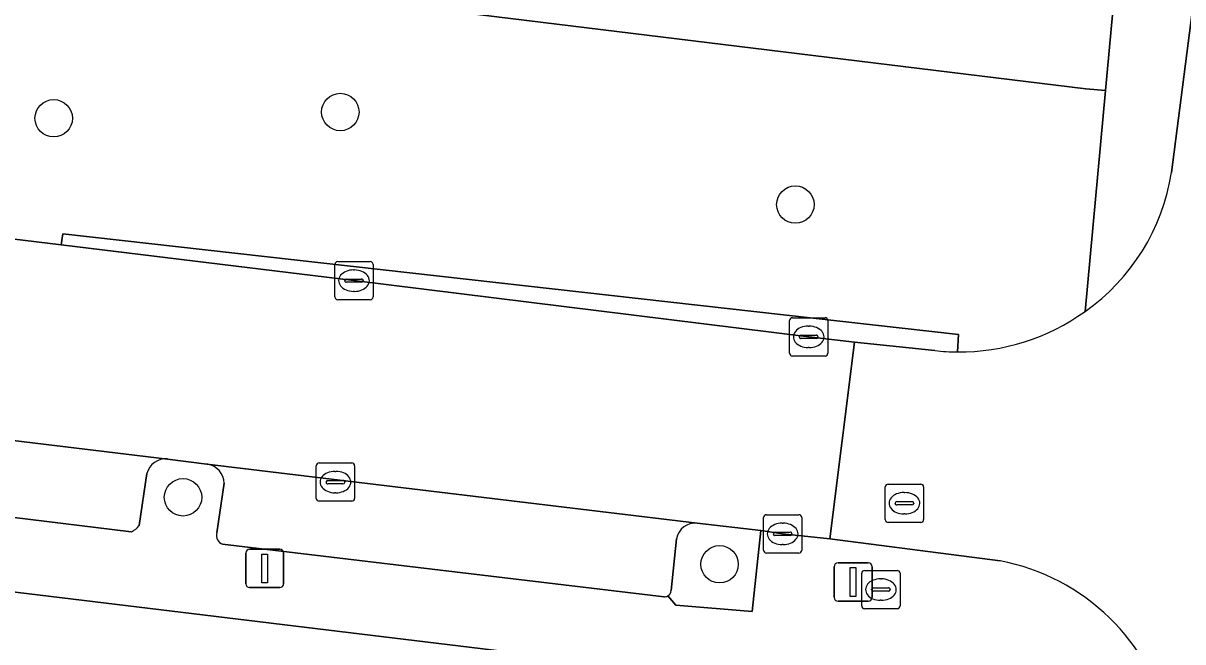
# Model space of a CAD drawing. Extents: x 161692 to 162379, y 380760 to 381678.
# Drawn here: x 162232.72 to 162263.02, y 381509.7 to 381525.86 of the extents above; entities that cross this region are included whole.
import ezdxf

# ---------------------------------------------------------------- set-up
doc = ezdxf.new("R2010")
doc.units = 0
for name, color, linetype in [('IMGEO_Boom', 7, 'Continuous'), ('IMGEO_Erf', 7, 'Continuous'), ('IMGEO_Groenvoorziening', 7, 'Continuous'), ('IMGEO_Kolk', 7, 'Continuous'), ('IMGEO_Lichtmast', 7, 'Continuous'), ('IMGEO_Parkeervlak_open', 7, 'Continuous'), ('IMGEO_Rijbaan_lokaal_open', 7, 'Continuous'), ('IMGEO_Rioolput', 7, 'Continuous'), ('IMGEO_Voetpad_open', 7, 'Continuous')]:
    doc.layers.add(name, color=color, linetype=linetype)

msp = doc.modelspace()

# ---------------------------------------------------------------- linework, layer by layer
at = {"layer": 'IMGEO_Boom'}
for centre in [(162241.005, 381523.539), (162233.516, 381523.376), (162252.894, 381521.121), (162236.895, 381513.472), (162250.914, 381511.723)]:
    msp.add_circle(centre, 0.489, dxfattribs=at)
at = {"layer": 'IMGEO_Erf'}
msp.add_lwpolyline([(162258.857, 381504.761), (162259.168, 381507.762), (162159.019, 381519.9), (162158.982, 381519.974), (162147.825, 381521.413), (162147.501, 381521.45), (162142.857, 381483.773), (162141.011, 381468.8), (162141.688, 381468.725), (162252.73, 381455.108), (162255.72, 381479.239), (162256.283, 381483.581)], close=True, dxfattribs=at)
at = {"layer": 'IMGEO_Groenvoorziening'}
for points in [[(162260.995, 381524.099), (162260.484, 381524.149), (162228.055, 381528.121), (162227.185, 381524.738), (162227.968, 381520.768), (162233.715, 381520.067), (162233.752, 381520.356), (162257.154, 381517.723), (162257.132, 381517.27)], [(162260.462, 381518.327), (162260.995, 381524.099)], [(162233.752, 381520.356), (162233.715, 381520.067), (162241.362, 381519.133), (162253.243, 381517.664), (162254.435, 381517.527), (162256.541, 381517.304)], [(162257.132, 381517.27), (162257.154, 381517.723), (162233.752, 381520.356)], [(162251.988, 381512.605), (162250.326, 381512.796)], [(162249.559, 381510.895), (162249.775, 381510.653), (162251.763, 381510.487), (162251.988, 381512.605)], [(162249.79, 381512.389), (162249.65, 381511.033)]]:
    msp.add_lwpolyline(points, dxfattribs=at)
for centre, radius, start, end in [((162257.159, 381522.96), 5.69, 269.7313, 305.4894), ((162257.15, 381522.739), 5.469, 263.605, 269.8099), ((162250.28, 381512.3), 0.498, 84.7, 169.7209), ((162249.458, 381511.061), 0.194, 301.4007, 351.796)]:
    msp.add_arc(centre, radius, start, end, dxfattribs=at)
at = {"layer": 'IMGEO_Kolk'}
for p, q in [((162240.861, 381518.707), (162240.861, 381519.559)), ((162240.936, 381519.633), (162241.788, 381519.633)), ((162241.349, 381519.413), (162241.374, 381519.413)), ((162241.862, 381519.559), (162241.862, 381518.707)), ((162241.12, 381519.127), (162241.12, 381519.139)), ((162241.558, 381519.09), (162241.16, 381519.09)), ((162241.163, 381519.176), (162241.561, 381519.176)), ((162241.604, 381519.139), (162241.604, 381519.127)), ((162241.372, 381518.853), (162241.347, 381518.853)), ((162241.788, 381518.633), (162240.936, 381518.633)), ((162252.742, 381517.238), (162252.742, 381518.09)), ((162252.817, 381518.164), (162253.669, 381518.164)), ((162253.23, 381517.944), (162253.255, 381517.944)), ((162253.743, 381518.09), (162253.743, 381517.238)), ((162253.001, 381517.658), (162253.001, 381517.67)), ((162253.439, 381517.621), (162253.041, 381517.621)), ((162253.044, 381517.707), (162253.442, 381517.707)), ((162253.485, 381517.67), (162253.485, 381517.658)), ((162253.253, 381517.384), (162253.228, 381517.384)), ((162253.669, 381517.164), (162252.817, 381517.164)), ((162240.377, 381513.444), (162240.377, 381514.296)), ((162240.452, 381514.37), (162241.304, 381514.37)), ((162241.378, 381514.296), (162241.378, 381513.444)), ((162240.865, 381514.15), (162240.89, 381514.15)), ((162240.636, 381513.864), (162240.636, 381513.876)), ((162241.074, 381513.827), (162240.676, 381513.827)), ((162240.679, 381513.913), (162241.077, 381513.913)), ((162241.12, 381513.876), (162241.12, 381513.864)), ((162241.304, 381513.37), (162240.452, 381513.37)), ((162240.888, 381513.59), (162240.863, 381513.59)), ((162252.061, 381512.09), (162252.061, 381512.942)), ((162252.136, 381513.016), (162252.988, 381513.016)), ((162252.549, 381512.796), (162252.574, 381512.796)), ((162253.062, 381512.942), (162253.062, 381512.09)), ((162252.32, 381512.51), (162252.32, 381512.522)), ((162252.758, 381512.473), (162252.36, 381512.473)), ((162252.363, 381512.559), (162252.761, 381512.559)), ((162252.804, 381512.522), (162252.804, 381512.51)), ((162252.572, 381512.236), (162252.547, 381512.236)), ((162252.988, 381512.016), (162252.136, 381512.016))]:
    msp.add_line(p, q, dxfattribs=at)
for points in [[(162240.861, 381518.707), (162240.861, 381519.559)], [(162240.936, 381519.633), (162241.788, 381519.633)], [(162241.862, 381519.559), (162241.862, 381518.707)], [(162241.788, 381518.633), (162240.936, 381518.633)], [(162252.742, 381517.238), (162252.742, 381518.09)], [(162252.817, 381518.164), (162253.669, 381518.164)], [(162253.743, 381518.09), (162253.743, 381517.238)], [(162253.669, 381517.164), (162252.817, 381517.164)], [(162240.377, 381513.444), (162240.377, 381514.296)], [(162240.452, 381514.37), (162241.304, 381514.37)], [(162241.378, 381514.296), (162241.378, 381513.444)], [(162241.304, 381513.37), (162240.452, 381513.37)], [(162252.061, 381512.09), (162252.061, 381512.942)], [(162252.136, 381513.016), (162252.988, 381513.016)], [(162253.062, 381512.942), (162253.062, 381512.09)], [(162252.988, 381512.016), (162252.136, 381512.016)]]:
    msp.add_lwpolyline(points, dxfattribs=at)
for centre, radius, start, end in [((162240.938, 381519.557), 0.0765, 91.552, 178.448), ((162240.938, 381519.557), 0.0765, 91.552, 178.448), ((162241.786, 381519.557), 0.0765, 1.552, 88.448), ((162241.786, 381519.557), 0.0765, 1.552, 88.448), ((162241.16, 381519.136), 0.0403, 85.8775, 175.7526), ((162241.157, 381519.126), 0.0366, 178.938, 274.7102), ((162241.561, 381519.133), 0.043, 264.8664, 352.4533), ((162241.565, 381519.138), 0.0386, 1.7309, 96.639), ((162240.938, 381518.709), 0.0765, 181.552, 268.448), ((162240.938, 381518.709), 0.0765, 181.552, 268.448), ((162241.786, 381518.709), 0.0765, 271.552, 358.448), ((162241.786, 381518.709), 0.0765, 271.552, 358.448), ((162252.819, 381518.088), 0.0765, 91.552, 178.448), ((162252.819, 381518.088), 0.0765, 91.552, 178.448), ((162253.667, 381518.088), 0.0765, 1.552, 88.448), ((162253.667, 381518.088), 0.0765, 1.552, 88.448), ((162253.041, 381517.667), 0.0403, 85.8775, 175.7526), ((162253.038, 381517.657), 0.0366, 178.938, 274.7102), ((162253.442, 381517.664), 0.043, 264.8664, 352.4533), ((162253.446, 381517.669), 0.0386, 1.7309, 96.639), ((162252.819, 381517.24), 0.0765, 181.552, 268.448), ((162252.819, 381517.24), 0.0765, 181.552, 268.448), ((162253.667, 381517.24), 0.0765, 271.552, 358.448), ((162253.667, 381517.24), 0.0765, 271.552, 358.448), ((162240.454, 381514.294), 0.0765, 91.552, 178.448), ((162240.454, 381514.294), 0.0765, 91.552, 178.448), ((162241.302, 381514.294), 0.0765, 1.552, 88.448), ((162241.302, 381514.294), 0.0765, 1.552, 88.448), ((162240.676, 381513.873), 0.0403, 85.8775, 175.7526), ((162240.673, 381513.863), 0.0366, 178.938, 274.7102), ((162241.077, 381513.87), 0.043, 264.8664, 352.4533), ((162241.081, 381513.875), 0.0386, 1.7309, 96.639), ((162240.454, 381513.446), 0.0765, 181.552, 268.448), ((162240.454, 381513.446), 0.0765, 181.552, 268.448), ((162241.302, 381513.446), 0.0765, 271.552, 358.448), ((162241.302, 381513.446), 0.0765, 271.552, 358.448), ((162252.138, 381512.94), 0.0765, 91.552, 178.448), ((162252.138, 381512.94), 0.0765, 91.552, 178.448), ((162252.986, 381512.94), 0.0765, 1.552, 88.448), ((162252.986, 381512.94), 0.0765, 1.552, 88.448), ((162252.36, 381512.519), 0.0403, 85.8775, 175.7526), ((162252.357, 381512.509), 0.0366, 178.938, 274.7102), ((162252.761, 381512.516), 0.043, 264.8664, 352.4533), ((162252.765, 381512.521), 0.0386, 1.7309, 96.639), ((162252.138, 381512.092), 0.0765, 181.552, 268.448), ((162252.138, 381512.092), 0.0765, 181.552, 268.448), ((162252.986, 381512.092), 0.0765, 271.552, 358.448), ((162252.986, 381512.092), 0.0765, 271.552, 358.448)]:
    msp.add_arc(centre, radius, start, end, dxfattribs=at)
for centre, major_axis, ratio, start_param, end_param in [((162241.348, 381519.133), (-0.387, 0.002), 0.722429, 4.712389, 7.853982), ((162241.373, 381519.133), (-0.39, 0.002), 0.717154, 1.570796, 4.712389), ((162253.229, 381517.664), (-0.387, 0.002), 0.722429, 4.712389, 7.853982), ((162253.254, 381517.664), (-0.39, 0.002), 0.717154, 1.570796, 4.712389), ((162240.864, 381513.87), (-0.387, 0.002), 0.722429, 4.712389, 7.853982), ((162240.889, 381513.87), (-0.39, 0.002), 0.717154, 1.570796, 4.712389), ((162252.548, 381512.516), (-0.387, 0.002), 0.722429, 4.712389, 7.853982), ((162252.573, 381512.516), (-0.39, 0.002), 0.717154, 1.570796, 4.712389)]:
    msp.add_ellipse(centre, major_axis=major_axis, ratio=ratio, start_param=start_param, end_param=end_param, dxfattribs=at)
at = {"layer": 'IMGEO_Lichtmast'}
for p, q in [((162238.534, 381511.213), (162238.534, 381512.013)), ((162238.534, 381512.013), (162238.534, 381511.213)), ((162238.634, 381512.113), (162239.424, 381512.113)), ((162239.424, 381512.113), (162238.634, 381512.113)), ((162239.524, 381512.013), (162239.524, 381511.213)), ((162239.524, 381511.213), (162239.524, 381512.013)), ((162253.908, 381510.859), (162253.908, 381511.659)), ((162253.908, 381511.659), (162253.908, 381510.859)), ((162254.008, 381511.759), (162254.798, 381511.759)), ((162254.798, 381511.759), (162254.008, 381511.759)), ((162254.898, 381511.659), (162254.898, 381510.859)), ((162254.898, 381510.859), (162254.898, 381511.659)), ((162239.424, 381511.113), (162238.634, 381511.113)), ((162238.634, 381511.113), (162239.424, 381511.113)), ((162254.798, 381510.759), (162254.008, 381510.759)), ((162254.008, 381510.759), (162254.798, 381510.759))]:
    msp.add_line(p, q, dxfattribs=at)
for points in [[(162238.954, 381511.988), (162239.104, 381511.988), (162239.104, 381511.238), (162238.954, 381511.238), (162238.954, 381511.988)], [(162254.328, 381511.634), (162254.478, 381511.634), (162254.478, 381510.884), (162254.328, 381510.884), (162254.328, 381511.634)]]:
    msp.add_lwpolyline(points, dxfattribs=at)
for centre, start, end in [((162238.634, 381512.013), 90, 180), ((162238.634, 381512.013), 90, 180), ((162239.424, 381512.013), 0, 90), ((162239.424, 381512.013), 360, 90), ((162254.008, 381511.659), 90, 180), ((162254.008, 381511.659), 90, 180), ((162254.798, 381511.659), 0, 90), ((162254.798, 381511.659), 360, 90), ((162238.634, 381511.213), 180, 270), ((162238.634, 381511.213), 180, 270), ((162239.424, 381511.213), 270, 0), ((162239.424, 381511.213), 270, 0), ((162254.008, 381510.859), 180, 270), ((162254.008, 381510.859), 180, 270), ((162254.798, 381510.859), 270, 0), ((162254.798, 381510.859), 270, 0)]:
    msp.add_arc(centre, 0.1, start, end, dxfattribs=at)
at = {"layer": 'IMGEO_Parkeervlak_open'}
for points in [[(162236.49, 381514.473), (162223.594, 381516.03)], [(162250.326, 381512.796), (162237.52, 381514.342), (162237.544, 381514.336)], [(162224.021, 381513.981), (162235.544, 381512.573)], [(162235.747, 381512.735), (162235.952, 381514.091)], [(162237.968, 381513.842), (162237.781, 381512.541)], [(162237.93, 381512.251), (162249.462, 381510.87)], [(162249.65, 381511.033), (162249.79, 381512.389)]]:
    msp.add_lwpolyline(points, dxfattribs=at)
for centre, radius, start, end in [((162236.437, 381513.977), 0.499, 83.9465, 166.8058), ((162237.453, 381513.829), 0.515, 1.4509, 79.8281), ((162235.382, 381512.985), 0.443, 291.5279, 325.654), ((162250.28, 381512.3), 0.498, 84.7, 169.7209), ((162237.993, 381512.466), 0.224, 160.5902, 253.7974), ((162249.458, 381511.061), 0.194, 301.4007, 351.796), ((162249.464, 381511.061), 0.191, 269.2839, 299.6209)]:
    msp.add_arc(centre, radius, start, end, dxfattribs=at)
at = {"layer": 'IMGEO_Rijbaan_lokaal_open'}
for points in [[(162268.365, 381524.666), (162268.598, 381526.381), (162263.373, 381527.038), (162262.72, 381521.96)], [(162256.541, 381517.304), (162254.435, 381517.527), (162253.796, 381512.383), (162258.242, 381511.814)]]:
    msp.add_lwpolyline(points, dxfattribs=at)
msp.add_lwpolyline([(162241.362, 381519.133), (162233.715, 381520.067), (162227.968, 381520.768), (162227.92, 381520.774), (162222.795, 381521.388), (162220.941, 381521.626), (162215.746, 381522.261), (162214.568, 381522.405), (162208.117, 381523.192), (162207.447, 381517.989), (162220.227, 381516.447), (162220.289, 381516.44), (162222.191, 381516.219), (162223.594, 381516.03), (162236.49, 381514.473), (162237.52, 381514.342), (162250.326, 381512.796), (162251.988, 381512.605), (162252.562, 381512.516), (162253.796, 381512.383), (162254.435, 381517.527), (162253.243, 381517.664)], close=True, dxfattribs=at)
for centre, radius, start, end in [((162257.315, 381522.801), 5.47, 305.1205, 351.1555), ((162257.159, 381522.96), 5.69, 269.7313, 305.4894), ((162257.15, 381522.739), 5.469, 263.605, 269.8099), ((162257.183, 381506.293), 5.621, 12.5624, 79.1446)]:
    msp.add_arc(centre, radius, start, end, dxfattribs=at)
at = {"layer": 'IMGEO_Rioolput'}
for p, q in [((162255.243, 381512.89), (162255.243, 381513.742)), ((162255.318, 381513.816), (162256.17, 381513.816)), ((162256.244, 381513.742), (162256.244, 381512.89)), ((162255.545, 381513.359), (162255.943, 381513.359)), ((162255.731, 381513.596), (162255.756, 381513.596)), ((162255.502, 381513.31), (162255.502, 381513.322)), ((162255.94, 381513.273), (162255.542, 381513.273)), ((162255.754, 381513.036), (162255.729, 381513.036)), ((162255.986, 381513.322), (162255.986, 381513.31)), ((162256.17, 381512.816), (162255.318, 381512.816)), ((162254.703, 381511.561), (162255.555, 381511.561)), ((162254.628, 381510.635), (162254.628, 381511.487)), ((162255.116, 381511.341), (162255.141, 381511.341)), ((162255.629, 381511.487), (162255.629, 381510.635)), ((162254.887, 381511.055), (162254.887, 381511.067)), ((162255.325, 381511.018), (162254.927, 381511.018)), ((162254.93, 381511.104), (162255.328, 381511.104)), ((162255.371, 381511.067), (162255.371, 381511.055)), ((162255.139, 381510.781), (162255.114, 381510.781)), ((162255.555, 381510.561), (162254.703, 381510.561))]:
    msp.add_line(p, q, dxfattribs=at)
for points in [[(162255.243, 381512.89), (162255.243, 381513.742)], [(162255.318, 381513.816), (162256.17, 381513.816)], [(162256.244, 381513.742), (162256.244, 381512.89)], [(162256.17, 381512.816), (162255.318, 381512.816)], [(162254.703, 381511.561), (162255.555, 381511.561)], [(162254.628, 381510.635), (162254.628, 381511.487)], [(162255.629, 381511.487), (162255.629, 381510.635)], [(162255.555, 381510.561), (162254.703, 381510.561)]]:
    msp.add_lwpolyline(points, dxfattribs=at)
for centre, radius, start, end in [((162255.32, 381513.74), 0.0765, 91.552, 178.448), ((162255.32, 381513.74), 0.0765, 91.552, 178.448), ((162256.168, 381513.74), 0.0765, 1.552, 88.448), ((162256.168, 381513.74), 0.0765, 1.552, 88.448), ((162255.542, 381513.319), 0.0403, 85.8775, 175.7526), ((162255.947, 381513.321), 0.0386, 1.7309, 96.639), ((162255.539, 381513.309), 0.0366, 178.938, 274.7102), ((162255.943, 381513.316), 0.043, 264.8664, 352.4533), ((162255.32, 381512.892), 0.0765, 181.552, 268.448), ((162255.32, 381512.892), 0.0765, 181.552, 268.448), ((162256.168, 381512.892), 0.0765, 271.552, 358.448), ((162256.168, 381512.892), 0.0765, 271.552, 358.448), ((162254.705, 381511.485), 0.0765, 91.552, 178.448), ((162254.705, 381511.485), 0.0765, 91.552, 178.448), ((162255.553, 381511.485), 0.0765, 1.552, 88.448), ((162255.553, 381511.485), 0.0765, 1.552, 88.448), ((162254.927, 381511.064), 0.0403, 85.8775, 175.7526), ((162254.924, 381511.054), 0.0366, 178.938, 274.7102), ((162255.328, 381511.061), 0.043, 264.8664, 352.4533), ((162255.332, 381511.066), 0.0386, 1.7309, 96.639), ((162254.705, 381510.637), 0.0765, 181.552, 268.448), ((162254.705, 381510.637), 0.0765, 181.552, 268.448), ((162255.553, 381510.637), 0.0765, 271.552, 358.448), ((162255.553, 381510.637), 0.0765, 271.552, 358.448)]:
    msp.add_arc(centre, radius, start, end, dxfattribs=at)
for centre, major_axis, ratio, start_param, end_param in [((162255.73, 381513.316), (-0.387, 0.002), 0.722429, 4.712389, 7.853982), ((162255.755, 381513.316), (-0.39, 0.002), 0.717154, 1.570796, 4.712389), ((162255.115, 381511.061), (-0.387, 0.002), 0.722429, 4.712389, 7.853982), ((162255.14, 381511.061), (-0.39, 0.002), 0.717154, 1.570796, 4.712389)]:
    msp.add_ellipse(centre, major_axis=major_axis, ratio=ratio, start_param=start_param, end_param=end_param, dxfattribs=at)
at = {"layer": 'IMGEO_Voetpad_open'}
for points in [[(162270.736, 381570.267), (162270.793, 381570.751), (162269.286, 381570.934), (162268.944, 381571.171), (162268.683, 381571.18), (162268.237, 381567.5), (162268.014, 381565.656), (162267.823, 381564.084), (162265.801, 381562.955), (162263.504, 381541.542), (162263.309, 381541.465), (162263.077, 381539.608), (162263.307, 381539.458), (162261.2, 381526.258), (162261.187, 381526.174), (162260.995, 381524.099), (162260.462, 381518.327)], [(162262.72, 381521.96), (162263.373, 381527.038), (162263.905, 381531.172), (162266.124, 381549.134), (162266.344, 381551.007), (162266.362, 381551.173), (162266.506, 381552.488)], [(162228.055, 381528.121), (162260.484, 381524.149), (162260.995, 381524.099), (162261.187, 381526.174)], [(162149.726, 381523.031), (162149.522, 381522.907), (162141.385, 381523.809), (162141.08, 381522.177), (162143.467, 381521.907), (162147.501, 381521.45), (162147.825, 381521.413), (162158.982, 381519.974), (162159.019, 381519.9), (162259.168, 381507.762), (162258.857, 381504.761), (162260.656, 381504.015), (162260.663, 381504.083)], [(162237.544, 381514.336), (162237.52, 381514.342), (162236.49, 381514.473)], [(162235.544, 381512.573), (162224.021, 381513.981)], [(162235.952, 381514.091), (162235.747, 381512.735)], [(162237.781, 381512.541), (162237.968, 381513.842)], [(162258.242, 381511.814), (162253.796, 381512.383), (162252.562, 381512.516), (162251.988, 381512.605), (162251.763, 381510.487), (162249.775, 381510.653), (162249.559, 381510.895)], [(162249.462, 381510.87), (162237.93, 381512.251)]]:
    msp.add_lwpolyline(points, dxfattribs=at)
for centre, radius, start, end in [((162257.315, 381522.801), 5.47, 305.1205, 351.1555), ((162236.437, 381513.977), 0.499, 83.9465, 166.8058), ((162237.453, 381513.829), 0.515, 1.4509, 79.8281), ((162235.382, 381512.985), 0.443, 291.5279, 325.654), ((162237.993, 381512.466), 0.224, 160.5902, 253.7974), ((162257.183, 381506.293), 5.621, 12.5624, 79.1446), ((162249.464, 381511.061), 0.191, 269.2839, 299.6209)]:
    msp.add_arc(centre, radius, start, end, dxfattribs=at)

doc.saveas('drawing.dxf')
